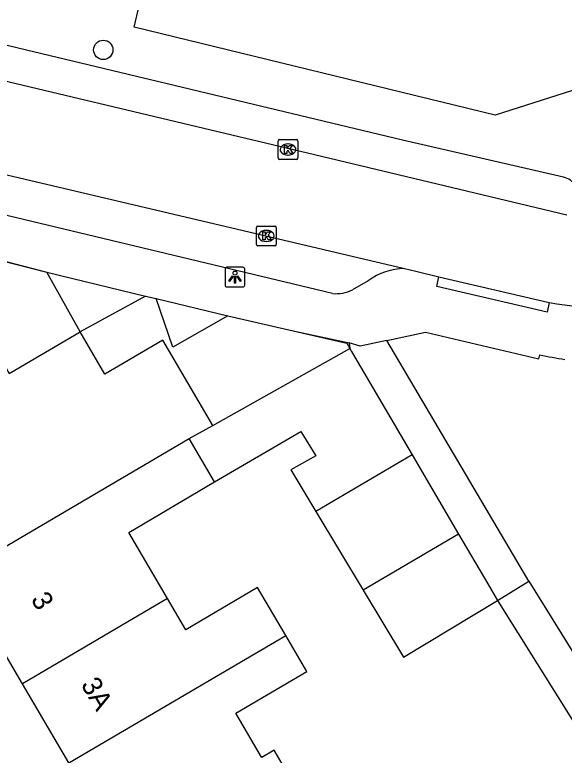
# Model space of a CAD drawing. Extents: x 159718 to 160783, y 383290 to 384030.
# Drawn here: x 160144.59 to 160172.41, y 383441.2 to 383478.66 of the extents above; entities that cross this region are included whole.
import ezdxf

# ---------------------------------------------------------------- set-up
doc = ezdxf.new("R2010")
doc.units = 0
for name, color, linetype in [('IMGEO_Boom', 7, 'Continuous'), ('IMGEO_Groenvoorziening', 7, 'Continuous'), ('IMGEO_Kolk', 7, 'Continuous'), ('IMGEO_Lichtpunt', 7, 'Continuous'), ('IMGEO_Muur', 7, 'Continuous'), ('IMGEO_Pand', 7, 'Continuous'), ('IMGEO_Pand_nummerreeks', 7, 'Continuous'), ('IMGEO_Rijbaan_lokaal_open', 7, 'Continuous'), ('IMGEO_Voetpad_open', 7, 'Continuous')]:
    doc.layers.add(name, color=color, linetype=linetype)

msp = doc.modelspace()

# ---------------------------------------------------------------- linework, layer by layer
at = {"layer": 'IMGEO_Boom'}
msp.add_circle((160149.073, 383476.884), 0.489, dxfattribs=at)
at = {"layer": 'IMGEO_Groenvoorziening'}
msp.add_lwpolyline([(160169.034, 383449.023), (160174.093, 383440.952)], dxfattribs=at)
at = {"layer": 'IMGEO_Kolk'}
for p, q in [((160157.999, 383472.344), (160158.851, 383472.344)), ((160157.924, 383471.418), (160157.924, 383472.27)), ((160158.412, 383472.124), (160158.437, 383472.124)), ((160158.925, 383472.27), (160158.925, 383471.418)), ((160158.435, 383471.564), (160158.41, 383471.564)), ((160158.851, 383471.344), (160157.999, 383471.344)), ((160156.826, 383467.045), (160156.826, 383467.897)), ((160156.901, 383467.971), (160157.753, 383467.971)), ((160157.827, 383467.897), (160157.827, 383467.045)), ((160157.314, 383467.751), (160157.339, 383467.751)), ((160157.337, 383467.191), (160157.312, 383467.191)), ((160157.753, 383466.971), (160156.901, 383466.971))]:
    msp.add_line(p, q, dxfattribs=at)
for points in [[(160157.999, 383472.344), (160158.851, 383472.344)], [(160157.924, 383471.418), (160157.924, 383472.27)], [(160158.245, 383472.044), (160158.368, 383472.044), (160158.368, 383471.893), (160158.498, 383472.044), (160158.662, 383472.044), (160158.516, 383471.893), (160158.669, 383471.644), (160158.517, 383471.644), (160158.432, 383471.808), (160158.368, 383471.741), (160158.368, 383471.644), (160158.245, 383471.644), (160158.245, 383472.044)], [(160158.925, 383472.27), (160158.925, 383471.418)], [(160158.851, 383471.344), (160157.999, 383471.344)], [(160156.826, 383467.045), (160156.826, 383467.897)], [(160156.901, 383467.971), (160157.753, 383467.971)], [(160157.827, 383467.897), (160157.827, 383467.045)], [(160157.147, 383467.671), (160157.27, 383467.671), (160157.27, 383467.52), (160157.4, 383467.671), (160157.564, 383467.671), (160157.418, 383467.52), (160157.571, 383467.271), (160157.419, 383467.271), (160157.334, 383467.435), (160157.27, 383467.368), (160157.27, 383467.271), (160157.147, 383467.271), (160157.147, 383467.671)], [(160157.753, 383466.971), (160156.901, 383466.971)]]:
    msp.add_lwpolyline(points, dxfattribs=at)
for centre, start, end in [((160158.001, 383472.268), 91.552, 178.448), ((160158.001, 383472.268), 91.552, 178.448), ((160158.849, 383472.268), 1.552, 88.448), ((160158.849, 383472.268), 1.552, 88.448), ((160158.001, 383471.42), 181.552, 268.448), ((160158.001, 383471.42), 181.552, 268.448), ((160158.849, 383471.42), 271.552, 358.448), ((160158.849, 383471.42), 271.552, 358.448), ((160156.903, 383467.895), 91.552, 178.448), ((160156.903, 383467.895), 91.552, 178.448), ((160157.751, 383467.895), 1.552, 88.448), ((160157.751, 383467.895), 1.552, 88.448), ((160156.903, 383467.047), 181.552, 268.448), ((160156.903, 383467.047), 181.552, 268.448), ((160157.751, 383467.047), 271.552, 358.448), ((160157.751, 383467.047), 271.552, 358.448)]:
    msp.add_arc(centre, 0.0765, start, end, dxfattribs=at)
for centre, major_axis, ratio, start_param, end_param in [((160158.411, 383471.844), (-0.387, 0.002), 0.722429, 4.712389, 7.853982), ((160158.436, 383471.844), (-0.39, 0.002), 0.717154, 1.570796, 4.712389), ((160157.313, 383467.471), (-0.387, 0.002), 0.722429, 4.712389, 7.853982), ((160157.338, 383467.471), (-0.39, 0.002), 0.717154, 1.570796, 4.712389)]:
    msp.add_ellipse(centre, major_axis=major_axis, ratio=ratio, start_param=start_param, end_param=end_param, dxfattribs=at)
at = {"layer": 'IMGEO_Lichtpunt'}
for p, q in [((160155.241, 383465.796), (160155.241, 383464.989)), ((160155.241, 383465.796), (160155.241, 383464.989)), ((160156.143, 383465.891), (160155.335, 383465.891)), ((160156.143, 383465.891), (160155.335, 383465.891)), ((160156.237, 383464.989), (160156.237, 383465.796)), ((160156.237, 383464.989), (160156.237, 383465.796)), ((160155.335, 383464.895), (160156.143, 383464.895)), ((160155.335, 383464.895), (160156.143, 383464.895))]:
    msp.add_line(p, q, dxfattribs=at)
for points in [[(160155.615, 383465.46), (160155.654, 383465.432), (160155.466, 383465.17), (160155.428, 383465.197), (160155.615, 383465.46)], [(160155.717, 383465.412), (160155.764, 383465.412), (160155.764, 383465.09), (160155.717, 383465.09), (160155.717, 383465.412)], [(160155.827, 383465.432), (160155.865, 383465.459), (160156.052, 383465.197), (160156.013, 383465.169), (160155.827, 383465.432)]]:
    msp.add_lwpolyline(points, dxfattribs=at)
msp.add_circle((160155.74, 383465.594), 0.0994, dxfattribs=at)
for centre, start, end in [((160155.335, 383465.796), 90, 180), ((160155.335, 383465.796), 90, 180), ((160156.143, 383465.796), 0, 90), ((160156.143, 383465.796), 0, 90), ((160155.335, 383464.989), 180, 270), ((160155.335, 383464.989), 180, 270), ((160156.143, 383464.989), 270, 0), ((160156.143, 383464.989), 270, 360)]:
    msp.add_arc(centre, 0.0946, start, end, dxfattribs=at)
at = {"layer": 'IMGEO_Muur'}
for points in [[(160140.451, 383467.099), (160146.213, 383465.64)], [(160151.214, 383464.432), (160151.748, 383464.302)], [(160155.381, 383463.43), (160158.69, 383462.666)], [(160158.69, 383462.666), (160161.396, 383462.049), (160161.558, 383461.772)]]:
    msp.add_lwpolyline(points, dxfattribs=at)
at = {"layer": 'IMGEO_Pand'}
for points in [[(160140.569, 383467.11), (160144.314, 383460.514), (160147.9, 383462.618)], [(160146.213, 383465.64), (160151.214, 383464.432)], [(160147.9, 383462.618), (160146.213, 383465.64)], [(160151.214, 383464.432), (160147.9, 383462.618)], [(160151.748, 383464.302), (160155.381, 383463.43)], [(160155.381, 383463.43), (160152.601, 383461.851), (160151.748, 383464.302)], [(160154.616, 383457.887), (160152.084, 383462.205), (160149.152, 383460.484), (160147.9, 383462.618)], [(160154.616, 383457.887), (160161.558, 383461.772)], [(160161.558, 383461.772), (160161.646, 383461.623), (160164.715, 383456.391)], [(160153.423, 383457.22), (160154.616, 383457.887)], [(160154.709, 383455.03), (160159.082, 383457.579), (160159.829, 383456.349), (160158.572, 383455.641), (160159.839, 383453.531)], [(160141.723, 383450.354), (160153.423, 383457.22)], [(160154.709, 383455.03), (160153.423, 383457.22)], [(160164.715, 383456.391), (160159.839, 383453.531)], [(160164.715, 383456.391), (160167.061, 383452.392)], [(160152.327, 383449.124), (160150.36, 383452.478), (160154.709, 383455.03)], [(160159.839, 383453.531), (160162.226, 383449.555)], [(160167.061, 383452.392), (160162.226, 383449.555)], [(160167.061, 383452.392), (160168.541, 383449.869), (160169.034, 383449.023)], [(160144.976, 383444.81), (160141.723, 383450.354)], [(160158.307, 383447.256), (160156.882, 383449.686), (160153.248, 383447.554), (160152.327, 383449.124)], [(160162.226, 383449.555), (160164.267, 383446.157), (160169.034, 383449.023)], [(160152.327, 383449.124), (160144.976, 383444.81)], [(160147.322, 383440.811), (160158.307, 383447.256)], [(160157.036, 383441.197), (160155.781, 383443.335), (160159.371, 383445.442), (160158.307, 383447.256)], [(160147.322, 383440.811), (160144.976, 383444.81)], [(160152.47, 383432.037), (160156.783, 383434.567), (160160.495, 383436.745), (160157.726, 383441.464), (160157.096, 383441.094), (160157.036, 383441.197)]]:
    msp.add_lwpolyline(points, dxfattribs=at)
at = {"layer": 'IMGEO_Rijbaan_lokaal_open'}
for points in [[(160172.545, 383468.515), (160159.773, 383471.579), (160137.622, 383476.827), (160137.094, 383476.945)], [(160135.998, 383472.486), (160164.323, 383465.817)], [(160164.323, 383465.817), (160164.889, 383465.683), (160166.057, 383465.41)], [(160166.057, 383465.41), (160171.648, 383464.105)]]:
    msp.add_lwpolyline(points, dxfattribs=at)
msp.add_arc((160174.644, 383481.339), 17.493, 260.1386, 280.6878, dxfattribs=at)
at = {"layer": 'IMGEO_Voetpad_open'}
for points in [[(160192.457, 383481.099), (160168.912, 383473.579), (160150.634, 383478.026), (160150.838, 383478.892)], [(160172.377, 383470.44), (160164.222, 383472.312), (160139.948, 383478.121)], [(160160.675, 383464.554), (160138.25, 383469.92)], [(160140.569, 383467.11), (160146.213, 383465.64)], [(160162.491, 383465.2), (160161.691, 383464.743)], [(160171.648, 383464.105), (160171.545, 383463.616), (160165.954, 383464.921), (160166.057, 383465.41)], [(160151.214, 383464.432), (160151.748, 383464.302)], [(160155.381, 383463.43), (160158.69, 383462.666), (160161.518, 383462.068)], [(160163.431, 383462.189), (160165.382, 383462.612), (160171.131, 383461.254), (160171.178, 383461.464)], [(160163.431, 383462.189), (160162.085, 383461.897), (160161.518, 383462.068)], [(160170.617, 383450.007), (160163.431, 383462.189)], [(160161.518, 383462.068), (160161.558, 383461.772)], [(160169.034, 383449.023), (160170.617, 383450.007)], [(160170.617, 383450.007), (160173.101, 383446.014), (160176.861, 383439.854), (160177.01, 383439.609)]]:
    msp.add_lwpolyline(points, dxfattribs=at)
for centre, radius, start, end in [((160172.134, 383469.435), 1.034, 34.4722, 76.431), ((160164.32, 383462.798), 3.019, 89.9407, 127.2854), ((160160.822, 383466.587), 2.038, 265.8513, 295.2246), ((160174.459, 383475.533), 14.447, 256.8735, 261.9748)]:
    msp.add_arc(centre, radius, start, end, dxfattribs=at)

# ---------------------------------------------------------------- texts
at = {"layer": 'IMGEO_Pand_nummerreeks'}
for s, rotation, p in [('3', 300.4156, (160145.383, 383449.095)), ('3A', 300.4001, (160147.916, 383444.779))]:
    msp.add_text(s, height=1, rotation=rotation, dxfattribs=at).set_placement(p)

doc.saveas('drawing.dxf')
